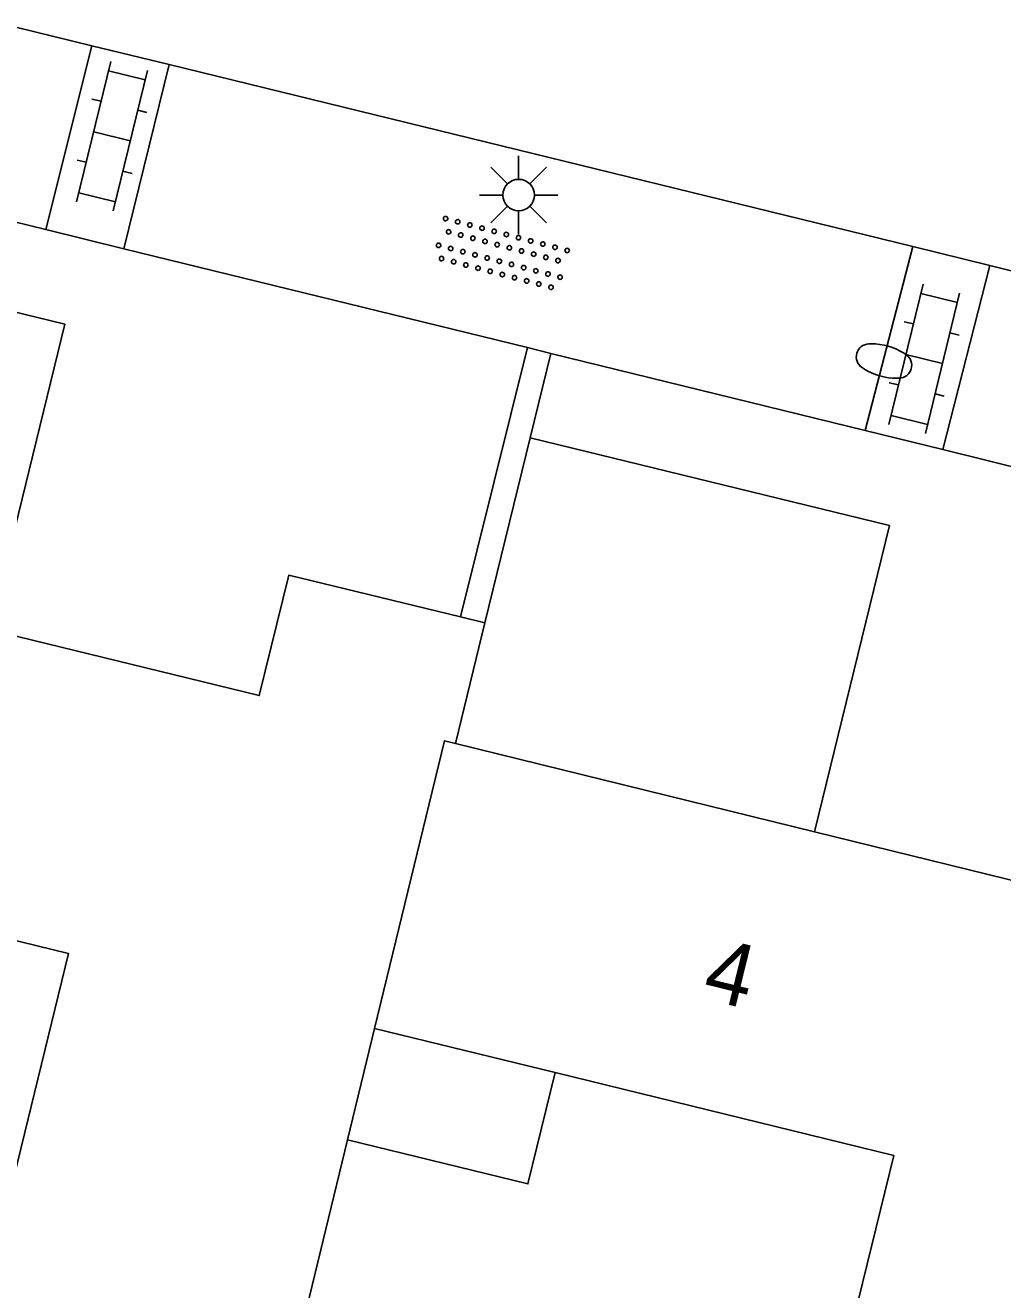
# Model space of a CAD drawing. Extents: x 128999 to 131010, y 395498 to 399007.
# Drawn here: x 129185.77 to 129201.32, y 397693.81 to 397713.94 of the extents above; entities that cross this region are included whole.
import ezdxf

# ---------------------------------------------------------------- set-up
doc = ezdxf.new("R2010")
doc.units = 0
for name, color, linetype in [('gg-afsc-muur', 7, 'Continuous'), ('gg-anno-huisnummerreeks BGT', 7, 'Continuous'), ('gg-bbg-gedigitaliseerde bebouwing', 7, 'Continuous'), ('gg-bbg-hoofdgebouw', 7, 'Continuous'), ('gg-bbg-luifel en loopbrug', 7, 'Continuous'), ('gg-bbg-tussenscheiding', 7, 'Continuous'), ('gg-knt-verharding', 7, 'Continuous'), ('gt-symb-brandkraan', 7, 'Continuous'), ('gt-symb-klinker verharding', 7, 'Continuous'), ('gt-symb-lichtmast', 7, 'Continuous'), ('gt-symb-overige verharding', 7, 'Continuous')]:
    doc.layers.add(name, color=color, linetype=linetype)

# ---------------------------------------------------------------- blocks, each defined once
blk = doc.blocks.new('gt0-KL1')
at = {"layer": 'gt-symb-klinker verharding'}
for p, q in [((-0.5, 0.3), (-0.5, 0.45)), ((0.5, 0.3), (0.5, 0.45)), ((-1.15, 0.3), (1.15, 0.3)), ((-1, -0.3), (-1, 0.3)), ((0, -0.3), (0, 0.3)), ((1, -0.3), (1, 0.3)), ((-1.15, -0.3), (1.15, -0.3)), ((-0.5, -0.45), (-0.5, -0.3)), ((0.5, -0.45), (0.5, -0.3))]:
    blk.add_line(p, q, dxfattribs=at)
blk = doc.blocks.new('gt0-OVH')
at = {"layer": 'gt-symb-overige verharding'}
for points in [[(-0.972, 0.298), (-0.967, 0.308), (-0.965, 0.319), (-0.966, 0.33), (-0.971, 0.34), (-0.978, 0.348), (-0.988, 0.353), (-0.999, 0.355), (-1.01, 0.354), (-1.02, 0.349), (-1.028, 0.342), (-1.033, 0.332), (-1.035, 0.321), (-1.034, 0.31), (-1.029, 0.3), (-1.022, 0.292), (-1.012, 0.287), (-1.001, 0.285), (-0.99, 0.286), (-0.98, 0.291)], [(-0.772, 0.298), (-0.767, 0.308), (-0.765, 0.319), (-0.766, 0.33), (-0.771, 0.34), (-0.778, 0.348), (-0.788, 0.353), (-0.799, 0.355), (-0.81, 0.354), (-0.82, 0.349), (-0.828, 0.342), (-0.833, 0.332), (-0.835, 0.321), (-0.834, 0.31), (-0.829, 0.3), (-0.822, 0.292), (-0.812, 0.287), (-0.801, 0.285), (-0.79, 0.286), (-0.78, 0.291)], [(-0.572, 0.298), (-0.567, 0.308), (-0.565, 0.319), (-0.566, 0.33), (-0.571, 0.34), (-0.578, 0.348), (-0.588, 0.353), (-0.599, 0.355), (-0.61, 0.354), (-0.62, 0.349), (-0.628, 0.342), (-0.633, 0.332), (-0.635, 0.321), (-0.634, 0.31), (-0.629, 0.3), (-0.622, 0.292), (-0.612, 0.287), (-0.601, 0.285), (-0.59, 0.286), (-0.58, 0.291)], [(-0.372, 0.298), (-0.367, 0.308), (-0.365, 0.319), (-0.366, 0.33), (-0.371, 0.34), (-0.378, 0.348), (-0.388, 0.353), (-0.399, 0.355), (-0.41, 0.354), (-0.42, 0.349), (-0.428, 0.342), (-0.433, 0.332), (-0.435, 0.321), (-0.434, 0.31), (-0.429, 0.3), (-0.422, 0.292), (-0.412, 0.287), (-0.401, 0.285), (-0.39, 0.286), (-0.38, 0.291)], [(-0.172, 0.298), (-0.167, 0.308), (-0.165, 0.319), (-0.166, 0.33), (-0.171, 0.34), (-0.178, 0.348), (-0.188, 0.353), (-0.199, 0.355), (-0.21, 0.354), (-0.22, 0.349), (-0.228, 0.342), (-0.233, 0.332), (-0.235, 0.321), (-0.234, 0.31), (-0.229, 0.3), (-0.222, 0.292), (-0.212, 0.287), (-0.201, 0.285), (-0.19, 0.286), (-0.18, 0.291)], [(0.028, 0.298), (0.033, 0.308), (0.035, 0.319), (0.034, 0.33), (0.029, 0.34), (0.022, 0.348), (0.012, 0.353), (0.001, 0.355), (-0.01, 0.354), (-0.02, 0.349), (-0.028, 0.342), (-0.033, 0.332), (-0.035, 0.321), (-0.034, 0.31), (-0.029, 0.3), (-0.022, 0.292), (-0.012, 0.287), (-0.001, 0.285), (0.01, 0.286), (0.02, 0.291)], [(0.228, 0.298), (0.233, 0.308), (0.235, 0.319), (0.234, 0.33), (0.229, 0.34), (0.222, 0.348), (0.212, 0.353), (0.201, 0.355), (0.19, 0.354), (0.18, 0.349), (0.172, 0.342), (0.167, 0.332), (0.165, 0.321), (0.166, 0.31), (0.171, 0.3), (0.178, 0.292), (0.188, 0.287), (0.199, 0.285), (0.21, 0.286), (0.22, 0.291)], [(0.428, 0.298), (0.433, 0.308), (0.435, 0.319), (0.434, 0.33), (0.429, 0.34), (0.422, 0.348), (0.412, 0.353), (0.401, 0.355), (0.39, 0.354), (0.38, 0.349), (0.372, 0.342), (0.367, 0.332), (0.365, 0.321), (0.366, 0.31), (0.371, 0.3), (0.378, 0.292), (0.388, 0.287), (0.399, 0.285), (0.41, 0.286), (0.42, 0.291)], [(0.628, 0.298), (0.633, 0.308), (0.635, 0.319), (0.634, 0.33), (0.629, 0.34), (0.622, 0.348), (0.612, 0.353), (0.601, 0.355), (0.59, 0.354), (0.58, 0.349), (0.572, 0.342), (0.567, 0.332), (0.565, 0.321), (0.566, 0.31), (0.571, 0.3), (0.578, 0.292), (0.588, 0.287), (0.599, 0.285), (0.61, 0.286), (0.62, 0.291)], [(0.828, 0.298), (0.833, 0.308), (0.835, 0.319), (0.834, 0.33), (0.829, 0.34), (0.822, 0.348), (0.812, 0.353), (0.801, 0.355), (0.79, 0.354), (0.78, 0.349), (0.772, 0.342), (0.767, 0.332), (0.765, 0.321), (0.766, 0.31), (0.771, 0.3), (0.778, 0.292), (0.788, 0.287), (0.799, 0.285), (0.81, 0.286), (0.82, 0.291)], [(1.028, 0.298), (1.033, 0.308), (1.035, 0.319), (1.034, 0.33), (1.029, 0.34), (1.022, 0.348), (1.012, 0.353), (1.001, 0.355), (0.99, 0.354), (0.98, 0.349), (0.972, 0.342), (0.967, 0.332), (0.965, 0.321), (0.966, 0.31), (0.971, 0.3), (0.978, 0.292), (0.988, 0.287), (0.999, 0.285), (1.01, 0.286), (1.02, 0.291)], [(-0.872, 0.106), (-0.867, 0.116), (-0.865, 0.126), (-0.866, 0.137), (-0.871, 0.147), (-0.878, 0.156), (-0.888, 0.161), (-0.899, 0.163), (-0.91, 0.162), (-0.92, 0.157), (-0.928, 0.15), (-0.933, 0.14), (-0.935, 0.129), (-0.934, 0.118), (-0.929, 0.108), (-0.922, 0.1), (-0.912, 0.095), (-0.901, 0.092), (-0.89, 0.094), (-0.88, 0.098)], [(-0.672, 0.106), (-0.667, 0.116), (-0.665, 0.126), (-0.666, 0.137), (-0.671, 0.147), (-0.678, 0.156), (-0.688, 0.161), (-0.699, 0.163), (-0.71, 0.162), (-0.72, 0.157), (-0.728, 0.15), (-0.733, 0.14), (-0.735, 0.129), (-0.734, 0.118), (-0.729, 0.108), (-0.722, 0.1), (-0.712, 0.095), (-0.701, 0.092), (-0.69, 0.094), (-0.68, 0.098)], [(-0.472, 0.106), (-0.467, 0.116), (-0.465, 0.126), (-0.466, 0.137), (-0.471, 0.147), (-0.478, 0.156), (-0.488, 0.161), (-0.499, 0.163), (-0.51, 0.162), (-0.52, 0.157), (-0.528, 0.15), (-0.533, 0.14), (-0.535, 0.129), (-0.534, 0.118), (-0.529, 0.108), (-0.522, 0.1), (-0.512, 0.095), (-0.501, 0.092), (-0.49, 0.094), (-0.48, 0.098)], [(-0.272, 0.106), (-0.267, 0.116), (-0.265, 0.126), (-0.266, 0.137), (-0.271, 0.147), (-0.278, 0.156), (-0.288, 0.161), (-0.299, 0.163), (-0.31, 0.162), (-0.32, 0.157), (-0.328, 0.15), (-0.333, 0.14), (-0.335, 0.129), (-0.334, 0.118), (-0.329, 0.108), (-0.322, 0.1), (-0.312, 0.095), (-0.301, 0.092), (-0.29, 0.094), (-0.28, 0.098)], [(-0.072, 0.106), (-0.067, 0.116), (-0.065, 0.126), (-0.066, 0.137), (-0.071, 0.147), (-0.078, 0.156), (-0.088, 0.161), (-0.099, 0.163), (-0.11, 0.162), (-0.12, 0.157), (-0.128, 0.15), (-0.133, 0.14), (-0.135, 0.129), (-0.134, 0.118), (-0.129, 0.108), (-0.122, 0.1), (-0.112, 0.095), (-0.101, 0.092), (-0.09, 0.094), (-0.08, 0.098)], [(0.128, 0.106), (0.133, 0.116), (0.135, 0.126), (0.134, 0.137), (0.129, 0.147), (0.122, 0.156), (0.112, 0.161), (0.101, 0.163), (0.09, 0.162), (0.08, 0.157), (0.072, 0.15), (0.067, 0.14), (0.065, 0.129), (0.066, 0.118), (0.071, 0.108), (0.078, 0.1), (0.088, 0.095), (0.099, 0.092), (0.11, 0.094), (0.12, 0.098)], [(0.328, 0.106), (0.333, 0.116), (0.335, 0.126), (0.334, 0.137), (0.329, 0.147), (0.322, 0.156), (0.312, 0.161), (0.301, 0.163), (0.29, 0.162), (0.28, 0.157), (0.272, 0.15), (0.267, 0.14), (0.265, 0.129), (0.266, 0.118), (0.271, 0.108), (0.278, 0.1), (0.288, 0.095), (0.299, 0.092), (0.31, 0.094), (0.32, 0.098)], [(0.528, 0.106), (0.533, 0.116), (0.535, 0.126), (0.534, 0.137), (0.529, 0.147), (0.522, 0.156), (0.512, 0.161), (0.501, 0.163), (0.49, 0.162), (0.48, 0.157), (0.472, 0.15), (0.467, 0.14), (0.465, 0.129), (0.466, 0.118), (0.471, 0.108), (0.478, 0.1), (0.488, 0.095), (0.499, 0.092), (0.51, 0.094), (0.52, 0.098)], [(0.728, 0.106), (0.733, 0.116), (0.735, 0.126), (0.734, 0.137), (0.729, 0.147), (0.722, 0.156), (0.712, 0.161), (0.701, 0.163), (0.69, 0.162), (0.68, 0.157), (0.672, 0.15), (0.667, 0.14), (0.665, 0.129), (0.666, 0.118), (0.671, 0.108), (0.678, 0.1), (0.688, 0.095), (0.699, 0.092), (0.71, 0.094), (0.72, 0.098)], [(0.928, 0.106), (0.933, 0.116), (0.935, 0.126), (0.934, 0.137), (0.929, 0.147), (0.922, 0.156), (0.912, 0.161), (0.901, 0.163), (0.89, 0.162), (0.88, 0.157), (0.872, 0.15), (0.867, 0.14), (0.865, 0.129), (0.866, 0.118), (0.871, 0.108), (0.878, 0.1), (0.888, 0.095), (0.899, 0.092), (0.91, 0.094), (0.92, 0.098)], [(-0.972, -0.142), (-0.967, -0.132), (-0.965, -0.121), (-0.966, -0.11), (-0.971, -0.1), (-0.978, -0.092), (-0.988, -0.087), (-0.999, -0.085), (-1.01, -0.086), (-1.02, -0.091), (-1.028, -0.098), (-1.033, -0.108), (-1.035, -0.119), (-1.034, -0.13), (-1.029, -0.14), (-1.022, -0.148), (-1.012, -0.153), (-1.001, -0.155), (-0.99, -0.154), (-0.98, -0.149)], [(-0.772, -0.142), (-0.767, -0.132), (-0.765, -0.121), (-0.766, -0.11), (-0.771, -0.1), (-0.778, -0.092), (-0.788, -0.087), (-0.799, -0.085), (-0.81, -0.086), (-0.82, -0.091), (-0.828, -0.098), (-0.833, -0.108), (-0.835, -0.119), (-0.834, -0.13), (-0.829, -0.14), (-0.822, -0.148), (-0.812, -0.153), (-0.801, -0.155), (-0.79, -0.154), (-0.78, -0.149)], [(-0.572, -0.142), (-0.567, -0.132), (-0.565, -0.121), (-0.566, -0.11), (-0.571, -0.1), (-0.578, -0.092), (-0.588, -0.087), (-0.599, -0.085), (-0.61, -0.086), (-0.62, -0.091), (-0.628, -0.098), (-0.633, -0.108), (-0.635, -0.119), (-0.634, -0.13), (-0.629, -0.14), (-0.622, -0.148), (-0.612, -0.153), (-0.601, -0.155), (-0.59, -0.154), (-0.58, -0.149)], [(-0.372, -0.142), (-0.367, -0.132), (-0.365, -0.121), (-0.366, -0.11), (-0.371, -0.1), (-0.378, -0.092), (-0.388, -0.087), (-0.399, -0.085), (-0.41, -0.086), (-0.42, -0.091), (-0.428, -0.098), (-0.433, -0.108), (-0.435, -0.119), (-0.434, -0.13), (-0.429, -0.14), (-0.422, -0.148), (-0.412, -0.153), (-0.401, -0.155), (-0.39, -0.154), (-0.38, -0.149)], [(-0.172, -0.142), (-0.167, -0.132), (-0.165, -0.121), (-0.166, -0.11), (-0.171, -0.1), (-0.178, -0.092), (-0.188, -0.087), (-0.199, -0.085), (-0.21, -0.086), (-0.22, -0.091), (-0.228, -0.098), (-0.233, -0.108), (-0.235, -0.119), (-0.234, -0.13), (-0.229, -0.14), (-0.222, -0.148), (-0.212, -0.153), (-0.201, -0.155), (-0.19, -0.154), (-0.18, -0.149)], [(0.028, -0.142), (0.033, -0.132), (0.035, -0.121), (0.034, -0.11), (0.029, -0.1), (0.022, -0.092), (0.012, -0.087), (0.001, -0.085), (-0.01, -0.086), (-0.02, -0.091), (-0.028, -0.098), (-0.033, -0.108), (-0.035, -0.119), (-0.034, -0.13), (-0.029, -0.14), (-0.022, -0.148), (-0.012, -0.153), (-0.001, -0.155), (0.01, -0.154), (0.02, -0.149)], [(0.228, -0.142), (0.233, -0.132), (0.235, -0.121), (0.234, -0.11), (0.229, -0.1), (0.222, -0.092), (0.212, -0.087), (0.201, -0.085), (0.19, -0.086), (0.18, -0.091), (0.172, -0.098), (0.167, -0.108), (0.165, -0.119), (0.166, -0.13), (0.171, -0.14), (0.178, -0.148), (0.188, -0.153), (0.199, -0.155), (0.21, -0.154), (0.22, -0.149)], [(0.428, -0.142), (0.433, -0.132), (0.435, -0.121), (0.434, -0.11), (0.429, -0.1), (0.422, -0.092), (0.412, -0.087), (0.401, -0.085), (0.39, -0.086), (0.38, -0.091), (0.372, -0.098), (0.367, -0.108), (0.365, -0.119), (0.366, -0.13), (0.371, -0.14), (0.378, -0.148), (0.388, -0.153), (0.399, -0.155), (0.41, -0.154), (0.42, -0.149)], [(0.628, -0.142), (0.633, -0.132), (0.635, -0.121), (0.634, -0.11), (0.629, -0.1), (0.622, -0.092), (0.612, -0.087), (0.601, -0.085), (0.59, -0.086), (0.58, -0.091), (0.572, -0.098), (0.567, -0.108), (0.565, -0.119), (0.566, -0.13), (0.571, -0.14), (0.578, -0.148), (0.588, -0.153), (0.599, -0.155), (0.61, -0.154), (0.62, -0.149)], [(0.828, -0.142), (0.833, -0.132), (0.835, -0.121), (0.834, -0.11), (0.829, -0.1), (0.822, -0.092), (0.812, -0.087), (0.801, -0.085), (0.79, -0.086), (0.78, -0.091), (0.772, -0.098), (0.767, -0.108), (0.765, -0.119), (0.766, -0.13), (0.771, -0.14), (0.778, -0.148), (0.788, -0.153), (0.799, -0.155), (0.81, -0.154), (0.82, -0.149)], [(1.028, -0.142), (1.033, -0.132), (1.035, -0.121), (1.034, -0.11), (1.029, -0.1), (1.022, -0.092), (1.012, -0.087), (1.001, -0.085), (0.99, -0.086), (0.98, -0.091), (0.972, -0.098), (0.967, -0.108), (0.965, -0.119), (0.966, -0.13), (0.971, -0.14), (0.978, -0.148), (0.988, -0.153), (0.999, -0.155), (1.01, -0.154), (1.02, -0.149)], [(-0.872, -0.334), (-0.867, -0.324), (-0.865, -0.314), (-0.866, -0.303), (-0.871, -0.293), (-0.878, -0.284), (-0.888, -0.279), (-0.899, -0.277), (-0.91, -0.278), (-0.92, -0.283), (-0.928, -0.29), (-0.933, -0.3), (-0.935, -0.311), (-0.934, -0.322), (-0.929, -0.332), (-0.922, -0.34), (-0.912, -0.345), (-0.901, -0.348), (-0.89, -0.346), (-0.88, -0.342)], [(-0.672, -0.334), (-0.667, -0.324), (-0.665, -0.314), (-0.666, -0.303), (-0.671, -0.293), (-0.678, -0.284), (-0.688, -0.279), (-0.699, -0.277), (-0.71, -0.278), (-0.72, -0.283), (-0.728, -0.29), (-0.733, -0.3), (-0.735, -0.311), (-0.734, -0.322), (-0.729, -0.332), (-0.722, -0.34), (-0.712, -0.345), (-0.701, -0.348), (-0.69, -0.346), (-0.68, -0.342)], [(-0.472, -0.334), (-0.467, -0.324), (-0.465, -0.314), (-0.466, -0.303), (-0.471, -0.293), (-0.478, -0.284), (-0.488, -0.279), (-0.499, -0.277), (-0.51, -0.278), (-0.52, -0.283), (-0.528, -0.29), (-0.533, -0.3), (-0.535, -0.311), (-0.534, -0.322), (-0.529, -0.332), (-0.522, -0.34), (-0.512, -0.345), (-0.501, -0.348), (-0.49, -0.346), (-0.48, -0.342)], [(-0.272, -0.334), (-0.267, -0.324), (-0.265, -0.314), (-0.266, -0.303), (-0.271, -0.293), (-0.278, -0.284), (-0.288, -0.279), (-0.299, -0.277), (-0.31, -0.278), (-0.32, -0.283), (-0.328, -0.29), (-0.333, -0.3), (-0.335, -0.311), (-0.334, -0.322), (-0.329, -0.332), (-0.322, -0.34), (-0.312, -0.345), (-0.301, -0.348), (-0.29, -0.346), (-0.28, -0.342)], [(-0.072, -0.334), (-0.067, -0.324), (-0.065, -0.314), (-0.066, -0.303), (-0.071, -0.293), (-0.078, -0.284), (-0.088, -0.279), (-0.099, -0.277), (-0.11, -0.278), (-0.12, -0.283), (-0.128, -0.29), (-0.133, -0.3), (-0.135, -0.311), (-0.134, -0.322), (-0.129, -0.332), (-0.122, -0.34), (-0.112, -0.345), (-0.101, -0.348), (-0.09, -0.346), (-0.08, -0.342)], [(0.128, -0.334), (0.133, -0.324), (0.135, -0.314), (0.134, -0.303), (0.129, -0.293), (0.122, -0.284), (0.112, -0.279), (0.101, -0.277), (0.09, -0.278), (0.08, -0.283), (0.072, -0.29), (0.067, -0.3), (0.065, -0.311), (0.066, -0.322), (0.071, -0.332), (0.078, -0.34), (0.088, -0.345), (0.099, -0.348), (0.11, -0.346), (0.12, -0.342)], [(0.328, -0.334), (0.333, -0.324), (0.335, -0.314), (0.334, -0.303), (0.329, -0.293), (0.322, -0.284), (0.312, -0.279), (0.301, -0.277), (0.29, -0.278), (0.28, -0.283), (0.272, -0.29), (0.267, -0.3), (0.265, -0.311), (0.266, -0.322), (0.271, -0.332), (0.278, -0.34), (0.288, -0.345), (0.299, -0.348), (0.31, -0.346), (0.32, -0.342)], [(0.528, -0.334), (0.533, -0.324), (0.535, -0.314), (0.534, -0.303), (0.529, -0.293), (0.522, -0.284), (0.512, -0.279), (0.501, -0.277), (0.49, -0.278), (0.48, -0.283), (0.472, -0.29), (0.467, -0.3), (0.465, -0.311), (0.466, -0.322), (0.471, -0.332), (0.478, -0.34), (0.488, -0.345), (0.499, -0.348), (0.51, -0.346), (0.52, -0.342)], [(0.728, -0.334), (0.733, -0.324), (0.735, -0.314), (0.734, -0.303), (0.729, -0.293), (0.722, -0.284), (0.712, -0.279), (0.701, -0.277), (0.69, -0.278), (0.68, -0.283), (0.672, -0.29), (0.667, -0.3), (0.665, -0.311), (0.666, -0.322), (0.671, -0.332), (0.678, -0.34), (0.688, -0.345), (0.699, -0.348), (0.71, -0.346), (0.72, -0.342)], [(0.928, -0.334), (0.933, -0.324), (0.935, -0.314), (0.934, -0.303), (0.929, -0.293), (0.922, -0.284), (0.912, -0.279), (0.901, -0.277), (0.89, -0.278), (0.88, -0.283), (0.872, -0.29), (0.867, -0.3), (0.865, -0.311), (0.866, -0.322), (0.871, -0.332), (0.878, -0.34), (0.888, -0.345), (0.899, -0.348), (0.91, -0.346), (0.92, -0.342)]]:
    blk.add_lwpolyline(points, close=True, dxfattribs=at)
blk = doc.blocks.new('gt0-LMAST')
at = {"layer": 'gt-symb-lichtmast'}
for p, q in [((-0.005, 0.246), (-0.005, 0.621)), ((-0.182, 0.173), (-0.447, 0.438)), ((0.172, 0.173), (0.437, 0.438)), ((-0.255, -0.004), (-0.63, -0.004)), ((-0.182, -0.181), (-0.447, -0.446)), ((0.437, -0.446), (0.172, -0.181)), ((0.245, -0.004), (0.62, -0.004)), ((-0.005, -0.254), (-0.005, -0.629))]:
    blk.add_line(p, q, dxfattribs=at)
blk.add_circle((-0.005, -0.004), 0.25, dxfattribs=at)
blk = doc.blocks.new('gt0-BR')
at = {"layer": 'gt-symb-brandkraan'}
for centre, radius, start, end in [((0.599, -2.664), 3, 106.892, 107.5669), ((0, -0.691), 0.938, 73.108, 106.892), ((-0.599, -2.664), 3, 72.4331, 73.108), ((-0.244, 0), 0.206, 107.5669, 252.4331), ((0.244, 0), 0.206, 287.567, 72.4331), ((0.599, 2.664), 3, 252.4331, 253.108), ((-0.599, 2.664), 3, 286.8921, 287.567), ((0, 0.691), 0.938, 253.108, 286.8921)]:
    blk.add_arc(centre, radius, start, end, dxfattribs=at)

msp = doc.modelspace()

# ---------------------------------------------------------------- linework, layer by layer
at = {"layer": 'gg-afsc-muur'}
for p, q in [((129193.759, 397708.807), (129192.695, 397704.518)), ((129194.131, 397708.713), (129193.759, 397708.807)), ((129193.803, 397707.37), (129194.131, 397708.713))]:
    msp.add_line(p, q, dxfattribs=at)
at = {"layer": 'gg-bbg-gedigitaliseerde bebouwing'}
for p, q in [((129190.895, 397696.193), (129191.326, 397697.967)), ((129191.326, 397697.967), (129194.2, 397697.263)), ((129189.498, 397690.435), (129190.895, 397696.193))]:
    msp.add_line(p, q, dxfattribs=at)
for points in [[(129178.195, 397701.181), (129186.456, 397699.159), (129184.613, 397691.631), (129176.366, 397693.649)], [(129194.2, 397697.263), (129199.588, 397695.944), (129197.745, 397688.417), (129189.498, 397690.435)]]:
    msp.add_lwpolyline(points, dxfattribs=at)
at = {"layer": 'gg-bbg-hoofdgebouw'}
for p, q in [((129193.082, 397704.424), (129192.695, 397704.518)), ((129192.612, 397702.503), (129193.082, 397704.424)), ((129198.328, 397701.097), (129192.612, 397702.503))]:
    msp.add_line(p, q, dxfattribs=at)
for points in [[(129192.695, 397704.518), (129189.959, 397705.183), (129189.49, 397703.265), (129185.205, 397704.313)], [(129205.807, 397701.298), (129203.071, 397701.963), (129202.602, 397700.045), (129198.328, 397701.097)]]:
    msp.add_lwpolyline(points, dxfattribs=at)
at = {"layer": 'gg-bbg-luifel en loopbrug'}
msp.add_line((129193.082, 397704.424), (129193.803, 397707.37), dxfattribs=at)
for points in [[(129182.291, 397705.026), (129183.48, 397709.892), (129186.394, 397709.18), (129185.205, 397704.313)], [(129193.803, 397707.37), (129199.52, 397705.974), (129198.328, 397701.097)], [(129194.2, 397697.263), (129193.767, 397695.491), (129190.895, 397696.193)]]:
    msp.add_lwpolyline(points, dxfattribs=at)
at = {"layer": 'gg-bbg-tussenscheiding'}
msp.add_lwpolyline([(129192.612, 397702.503), (129192.438, 397702.546), (129191.326, 397697.967)], dxfattribs=at)
at = {"layer": 'gg-knt-verharding'}
for p, q in [((129186.824, 397713.613), (129175.015, 397716.501)), ((129186.095, 397710.687), (129186.824, 397713.613)), ((129188.055, 397713.312), (129186.824, 397713.613)), ((129188.055, 397713.312), (129187.336, 397710.382)), ((129199.894, 397710.416), (129188.055, 397713.312)), ((129181.011, 397711.934), (129186.095, 397710.687)), ((129186.095, 397710.687), (129187.336, 397710.382)), ((129187.336, 397710.382), (129193.759, 397708.807)), ((129199.136, 397707.485), (129199.894, 397710.416)), ((129201.117, 397710.114), (129199.894, 397710.416)), ((129201.117, 397710.114), (129200.372, 397707.182)), ((129212.924, 397707.2), (129201.117, 397710.114)), ((129194.131, 397708.713), (129199.136, 397707.485)), ((129199.136, 397707.485), (129200.372, 397707.182)), ((129200.372, 397707.182), (129206.871, 397705.587))]:
    msp.add_line(p, q, dxfattribs=at)

# ---------------------------------------------------------------- block references
at = {"layer": 'gt-symb-brandkraan', "rotation": 164.10181291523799}
msp.add_blockref('gt0-BR', (129199.434, 397708.593), dxfattribs=at)
at = {"layer": 'gt-symb-klinker verharding'}
for p, rotation in [((129187.147, 397712.172), 76.33923320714), ((129200.074, 397708.627), 76.28353067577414)]:
    msp.add_blockref('gt0-KL1', p, dxfattribs=dict(at, rotation=rotation))
at = {"layer": 'gt-symb-lichtmast'}
msp.add_blockref('gt0-LMAST', (129193.624, 397711.24), dxfattribs=at)
at = {"layer": 'gt-symb-overige verharding', "rotation": -14.71731114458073}
msp.add_blockref('gt0-OVH', (129193.342, 397710.298), dxfattribs=at)

# ---------------------------------------------------------------- texts
at = {"layer": 'gg-anno-huisnummerreeks BGT'}
msp.add_text('4', height=1, rotation=346.2, dxfattribs=at).set_placement((129196.514, 397698.453))

doc.saveas('drawing.dxf')
